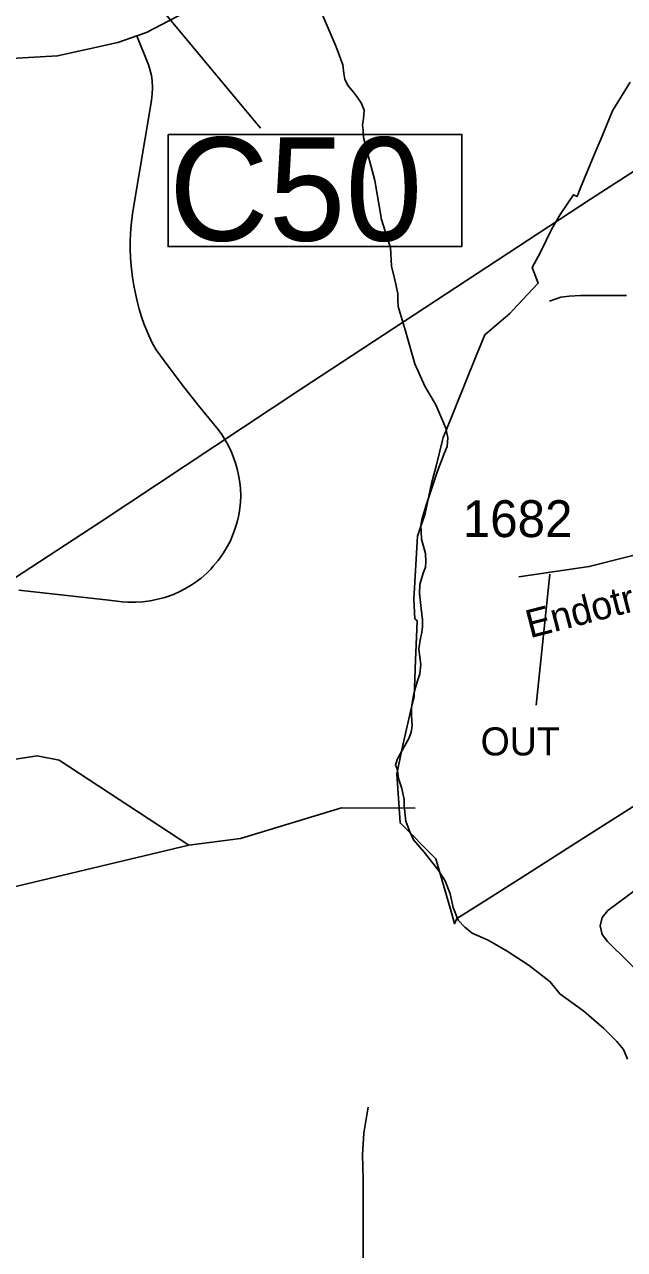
# Model space of a CAD drawing. Extents: x 1662474 to 1856135, y 779280 to 917889.
# Drawn here: x 1717151 to 1719185, y 835176 to 839326 of the extents above; entities that cross this region are included whole.
import ezdxf

# ---------------------------------------------------------------- set-up
doc = ezdxf.new("R2010")
doc.units = 0
for name, color, linetype in [('Exist Boundary Political City Limit New Hole', 7, 'Continuous'), ('Exist Hydrographic Creek Single Shore', 7, 'Continuous'), ('Exist Hydrographic Misc Water Feature', 7, 'Continuous'), ('Exist Road Non-System Type 51', 7, 'Continuous'), ('Exist Road Primary NC Structure Culvert Number Label', 7, 'Continuous'), ('Exist Road Secondary Type 51 Attributed', 7, 'Continuous'), ('Exist Road Secondary Type 51 Label', 7, 'Continuous'), ('Exist Road Secondary Type 51 Number Label', 7, 'Continuous'), ('Exist Utilities Electrical Transmission Line', 7, 'Continuous'), ('Map Preparation Boundary City Limit Buffer Line', 7, 'Continuous')]:
    doc.layers.add(name, color=color, linetype=linetype)

msp = doc.modelspace()

# ---------------------------------------------------------------- linework, layer by layer
at = {"layer": 'Exist Boundary Political City Limit New Hole'}
for points in [[(1719203.8, 839130.9), (1719144.1, 839033.9), (1719105, 838940.2), (1719081.8, 838884.6), (1719035.1, 838772.8), (1719030.5, 838761.8), (1719023.6, 838743.5), (1719011.4, 838748.9), (1718992.6, 838721.1), (1718966.1, 838681.9), (1718938.4, 838633.4), (1718899.1, 838552.5), (1718871.4, 838502.9), (1718892.4, 838450.2), (1718822.4, 838375.5), (1718795.9, 838347.2), (1718742.8, 838301.8), (1718711.4, 838274.9), (1718682.2, 838203.1), (1718579, 837948.4), (1718570.4, 837926.9), (1718568.1, 837917.7), (1718546.4, 837829.8), (1718530.4, 837771.5), (1718509.1, 837669.6), (1718482.8, 837592.9), (1718470.4, 837379.6), (1718473.8, 837312.8), (1718481.9, 837306.2), (1718480.6, 837277.6), (1718476.2, 837172.2), (1718471.1, 837048.5), (1718463, 837013.9), (1718432.9, 836885.2), (1718413, 836787.2), (1718423.9, 836621.5), (1718545.6, 836500.2), (1718599.1, 836313.1), (1718608.6, 836279.8), (1718616.8, 836297.8), (1718639.9, 836312.4), (1718710.1, 836356.7), (1718852.6, 836446.7)], [(1718852.6, 836446.7), (1719030.8, 836560.2), (1719352.6, 836765.4)]]:
    msp.add_lwpolyline(points, dxfattribs=at)
at = {"layer": 'Exist Hydrographic Creek Single Shore'}
for points in [[(1718149.5, 839384), (1718207.2, 839249.9), (1718229.9, 839189.2), (1718232.8, 839160.1), (1718236.4, 839139.6), (1718247.4, 839117.9), (1718266.2, 839096.3), (1718280, 839078.8), (1718292, 839060.1), (1718302.5, 839035.9), (1718299.9, 839006.8), (1718296.8, 838985.8), (1718298.6, 838968), (1718300.4, 838943.6), (1718320.6, 838865.4), (1718337.8, 838797.1), (1718360.8, 838665.1), (1718379.1, 838607.9), (1718391, 838570.4), (1718394.6, 838506.8), (1718406.5, 838460.9), (1718415.9, 838415.2), (1718416.4, 838391.6), (1718417.2, 838370.9), (1718441.1, 838291.6), (1718474.1, 838176.7), (1718507.5, 838101.1), (1718545, 838037.6), (1718579.1, 837958.8), (1718585.8, 837926.2), (1718583.1, 837896.4), (1718572.1, 837869.3), (1718550.2, 837812.6), (1718511.5, 837694.8), (1718497.5, 837649.4), (1718494.4, 837628.9), (1718494.9, 837607.1), (1718496.5, 837583), (1718509.6, 837533.4), (1718511.1, 837505.8), (1718509.9, 837487.2), (1718502.2, 837466.9), (1718491.2, 837428.4), (1718489.6, 837398.2), (1718494.9, 837347.3), (1718499.4, 837309.2), (1718499.4, 837284.8), (1718496.2, 837261.2), (1718493.1, 837246.8), (1718487.2, 837211.1), (1718490.5, 837182.2), (1718494.4, 837158.3), (1718491.2, 837126.3)], [(1718491.2, 837126.3), (1718483.9, 837105.6), (1718472.4, 837068.8), (1718467.9, 837047), (1718462.4, 837013.9), (1718462.6, 836983.8), (1718464.8, 836950.9), (1718461.2, 836928.4), (1718453.4, 836907.1), (1718428.8, 836863.6), (1718413.5, 836835.8), (1718408.9, 836816.6), (1718413.5, 836804.8), (1718418, 836771.7), (1718430.1, 836737.6), (1718438, 836700.1), (1718438, 836679.3), (1718443.8, 836627.4), (1718457.1, 836591.4), (1718469.8, 836564.1), (1718505.4, 836522.1), (1718552.1, 836463.8), (1718576.5, 836425.2), (1718593.4, 836381.4), (1718603.9, 836334.7), (1718620.9, 836291.4), (1718642.9, 836268.3), (1718667.9, 836248.4), (1718723, 836223.7), (1718786.5, 836186.7), (1718861.9, 836138.6), (1718932.8, 836083), (1718965.8, 836042.3), (1719046.4, 835983.6), (1719114.9, 835924.5), (1719158.6, 835880.4), (1719180.8, 835853.9), (1719194.9, 835821.6)]]:
    msp.add_lwpolyline(points, dxfattribs=at)
at = {"layer": 'Exist Hydrographic Misc Water Feature'}
for points in [[(1719191.1, 838407.6), (1719036.9, 838408.3), (1718996.9, 838405.9), (1718968.9, 838402.3), (1718929.9, 838389.2)], [(1717707.3, 836545.6), (1717268.2, 836833.5), (1717193.3, 836848.2), (1716893.3, 836801.8), (1716640.3, 836564), (1716523.3, 836507.3), (1716415.2, 836516.1), (1716033.2, 836701.1), (1715725.2, 836779.6), (1715510.2, 836889), (1715370.3, 837082.2), (1715280.3, 837310.5), (1715198.2, 837417.3), (1714933.2, 837547.4), (1714725.2, 837689.5), (1714392.2, 837693), (1713843.3, 837789.4), (1713362.2, 838045.5), (1712838.2, 838190.7)], [(1717707.3, 836545.6), (1717883.3, 836568.3), (1718225.3, 836672.9), (1718475.3, 836671)], [(1714158.9, 833372.3), (1714250, 833455.3), (1714294.3, 833509.9), (1714490.2, 833975.3), (1714591.3, 834071.7), (1715102.3, 834261.5), (1715236.3, 834409.8), (1715449.2, 834874.8), (1715468.3, 835064.8), (1715610.3, 835130.8), (1715768.3, 835127.7), (1715852.3, 835168.6), (1716038.2, 835466.8), (1716469.3, 836065.3), (1716688.2, 836254.5), (1716930.3, 836361.2), (1717707.3, 836545.6)]]:
    msp.add_lwpolyline(points, dxfattribs=at)
at = {"layer": 'Exist Road Non-System Type 51'}
msp.add_line((1718885.1, 837019.8), (1718931.9, 837464.1), dxfattribs=at)
for points in [[(1717531.9, 839287.4), (1717564.1, 839298.7), (1717692, 839365.6), (1717799.6, 839439.1), (1718022.4, 839600), (1718546.9, 839992.1)], [(1716621.6, 839209.4), (1717027.1, 839206.6), (1717263.1, 839219.4), (1717467.4, 839265.1), (1717531.9, 839287.4)], [(1717583.1, 838247), (1717571.9, 838272.4), (1717556.9, 838310), (1717547.9, 838335.9), (1717539.8, 838361.9), (1717532.6, 838388.2), (1717526.6, 838415.2), (1717521.4, 838441.5), (1717516.9, 838468.8), (1717512.2, 838508.9), (1717510.4, 838536.8), (1717509.1, 838564.4), (1717509.4, 838590.9), (1717510.1, 838618.1), (1717512, 838645.9), (1717516.6, 838686.1), (1717581.5, 839068.8), (1717584.1, 839090.5), (1717584.9, 839110.5), (1717583.4, 839136.5), (1717581, 839153.5), (1717578.4, 839165.6), (1717574.9, 839177.7), (1717571.2, 839189.5), (1717531.9, 839287.4)], [(1717131.1, 837410.2), (1717436.9, 837375.6), (1717481.8, 837370.4), (1717500.9, 837369.6), (1717526.6, 837369.4), (1717551.9, 837370.1), (1717577.1, 837373.5), (1717602.2, 837378.8), (1717626.9, 837385.1), (1717655.5, 837395.4), (1717679.9, 837406.4), (1717702.5, 837418.2), (1717718.8, 837428.6), (1717729, 837435.4), (1717749.5, 837450.4), (1717768.9, 837467.8), (1717782.4, 837481.1), (1717790.6, 837490.6), (1717807.2, 837510), (1717818.5, 837525.5), (1717825.6, 837535.8), (1717838.8, 837558.6), (1717847.4, 837574.9), (1717852.9, 837585.9), (1717859.8, 837604.2), (1717864.1, 837615.8), (1717872.1, 837640.4), (1717876, 837658.9), (1717878.4, 837670.9), (1717882, 837696.6), (1717882.9, 837709.2), (1717883.6, 837728.4), (1717883.1, 837754.4), (1717881, 837774.2), (1717877.6, 837794), (1717871.9, 837820.5), (1717866.2, 837840.2), (1717859.5, 837858.9), (1717851.9, 837877.4), (1717840.1, 837902.9), (1717830.1, 837920.5), (1717819.4, 837936.8), (1717807.5, 837953.9), (1717739.8, 838036.8), (1717682.1, 838110.2), (1717624.9, 838185.6), (1717597, 838223.4), (1717583.1, 838247)], [(1719266.8, 836081.4), (1719126.4, 836219.8), (1719108.5, 836242.9), (1719102.2, 836272.5), (1719108.5, 836300.9), (1719128.5, 836325), (1719232.9, 836403.1)], [(1718110.4, 834380.9), (1718178.9, 834467), (1718190.9, 834483.5), (1718202.5, 834500.6), (1718213.5, 834517.9), (1718224, 834535.7), (1718233.8, 834554), (1718243.1, 834572), (1718255.2, 834600.1), (1718262.6, 834619.5), (1718269.6, 834638.9), (1718275.8, 834658.4), (1718281.2, 834678.2), (1718288.1, 834708.5), (1718292.1, 834728.4), (1718295.9, 834758.9), (1718298, 834779.4), (1718299.1, 834799.5), (1718299.6, 834829.2), (1718298.4, 835415.5), (1718296.5, 835497.2), (1718301.1, 835570.4), (1718304.1, 835591.2), (1718315.4, 835657.9)]]:
    msp.add_lwpolyline(points, dxfattribs=at)
at = {"layer": 'Exist Road Primary NC Structure Culvert Number Label'}
msp.add_line((1715872, 841474), (1717950.8, 838974.2), dxfattribs=at)
msp.add_lwpolyline([(1717637.3, 838953.6), (1718632.7, 838953.6), (1718632.7, 838573.7), (1717637.3, 838573.7)], close=True, dxfattribs=at)
at = {"layer": 'Exist Road Secondary Type 51 Attributed'}
msp.add_lwpolyline([(1720135.4, 837512.2), (1720049, 837501.5), (1719940.2, 837507.7), (1719848.5, 837532.8), (1719727.5, 837567.9), (1719596, 837602.8), (1719504.6, 837602.1), (1719418.3, 837579.6), (1719064.8, 837489.6), (1718826.6, 837454.4)], dxfattribs=at)
at = {"layer": 'Exist Utilities Electrical Transmission Line'}
msp.add_lwpolyline([(1713005.3, 834756), (1713847.9, 835307.5), (1714507.2, 835736.7), (1715243.2, 836219.4), (1715948.8, 836686.2), (1716567.8, 837092), (1717404.3, 837637.4), (1718087.8, 838090.6), (1719069.6, 838734.7), (1719749, 839171.9), (1720424.4, 839616.9)], dxfattribs=at)
at = {"layer": 'Map Preparation Boundary City Limit Buffer Line'}
for points in [[(1719203.8, 839130.9), (1719144.1, 839033.9), (1719105, 838940.2), (1719081.8, 838884.6), (1719035.1, 838772.8), (1719030.5, 838761.8), (1719023.6, 838743.5), (1719011.4, 838748.9), (1718992.6, 838721.1), (1718966.1, 838681.9), (1718938.4, 838633.4), (1718899.1, 838552.5), (1718871.4, 838502.9), (1718892.4, 838450.2), (1718822.4, 838375.5), (1718795.9, 838347.2), (1718742.8, 838301.8), (1718711.4, 838274.9), (1718682.2, 838203.1), (1718579, 837948.4), (1718570.4, 837926.9), (1718568.1, 837917.7), (1718546.4, 837829.8), (1718530.4, 837771.5), (1718509.1, 837669.6), (1718482.8, 837592.9), (1718470.4, 837379.6), (1718473.8, 837312.8), (1718481.9, 837306.2), (1718480.6, 837277.6), (1718476.2, 837172.2), (1718471.1, 837048.5), (1718463, 837013.9), (1718432.9, 836885.2), (1718413, 836787.2), (1718423.9, 836621.5), (1718545.6, 836500.2), (1718599.1, 836313.1), (1718608.6, 836279.8), (1718616.8, 836297.8), (1718639.9, 836312.4), (1718710.1, 836356.7), (1718852.6, 836446.7)], [(1718852.6, 836446.7), (1719030.8, 836560.2), (1719352.6, 836765.4)]]:
    msp.add_lwpolyline(points, dxfattribs=at)

# ---------------------------------------------------------------- texts
at = {"layer": 'Exist Boundary Political City Limit New Hole'}
msp.add_text('OUT', height=95, dxfattribs=at).set_placement((1718696.8, 836849.9))
at = {"layer": 'Exist Road Primary NC Structure Culvert Number Label'}
msp.add_text('C50', height=350, dxfattribs=at).set_placement((1717640.6, 838593.5))
at = {"layer": 'Exist Road Secondary Type 51 Label'}
msp.add_text('Endotrail Rd', height=95, rotation=14.4562, dxfattribs=at).set_placement((1718864, 837246.6))
at = {"layer": 'Exist Road Secondary Type 51 Number Label'}
msp.add_text('1682', height=125, dxfattribs=at).set_placement((1718636.3, 837589.4))

doc.saveas('drawing.dxf')
